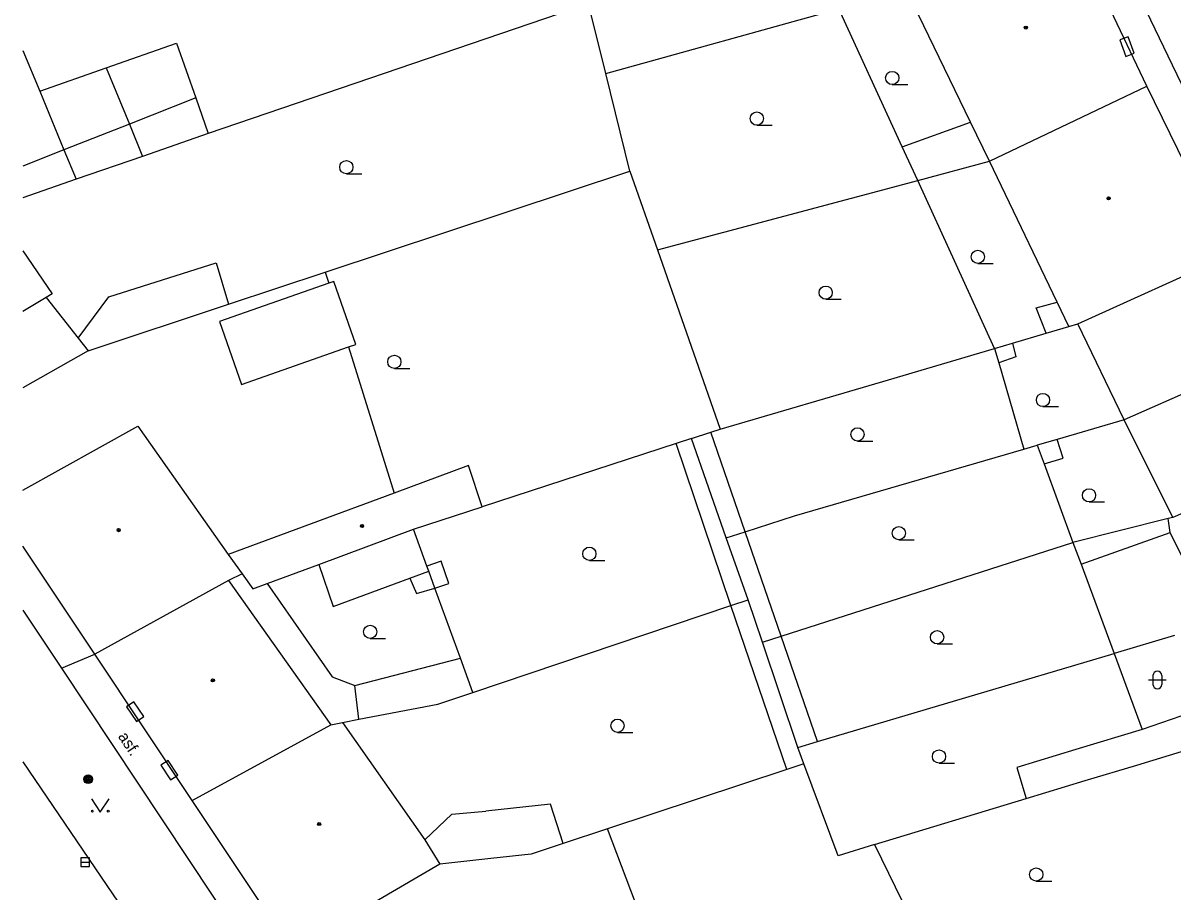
# Model space of a CAD drawing. Extents: x -595546 to -593986, y -1160845 to -1159202.
# Drawn here: x -595539.6 to -595474.4, y -1160153.1 to -1160103.9 of the extents above; entities that cross this region are included whole.
import ezdxf

# ---------------------------------------------------------------- set-up
doc = ezdxf.new("R2010")
doc.units = 0
for name, color, linetype in [('DOP - kresba z DSPS bez souradnic', 7, 'Continuous'), ('DOP - rozhrani ploch obecne', 7, 'Continuous'), ('Level 24', 7, 'Continuous'), ('Level 25', 7, 'Continuous'), ('Level 27', 7, 'Continuous'), ('Level 36', 7, 'Continuous'), ('Level 39', 7, 'Continuous'), ('Specificka linie pasportu komunikaci', 7, 'Continuous'), ('TM - budovy zdene_ betonove - VP', 7, 'Continuous'), ('TM - chodniky - VP', 7, 'Continuous'), ('TM - komunikace - VP', 7, 'Continuous'), ('TM - letecke snimky - pomocna linie', 7, 'Continuous'), ('TM - popis povrchu', 7, 'Continuous')]:
    doc.layers.add(name, color=color, linetype=linetype)

msp = doc.modelspace()

# ---------------------------------------------------------------- linework, layer by layer
at = {"layer": 'DOP - kresba z DSPS bez souradnic'}
for points in [[(-595529.79, -1160108.17), (-595533.55, -1160109.65)], [(-595489.76, -1160110.94), (-595485.89, -1160109.54)], [(-595533.55, -1160109.65), (-595537.26, -1160111.11)], [(-595537.26, -1160111.11), (-595539.58, -1160112.027)], [(-595482.18, -1160120.06), (-595480.99, -1160119.73)], [(-595481.61, -1160121.5), (-595482.18, -1160120.06)], [(-595483.52, -1160122.07), (-595483.33, -1160122.84)], [(-595483.33, -1160122.84), (-595484.29, -1160123.18)], [(-595498.66, -1160132.74), (-595500.6, -1160127.1)], [(-595499.47, -1160136.92), (-595502.58, -1160127.75)], [(-595480.65, -1160128.57), (-595480.98, -1160127.51)], [(-595481.73, -1160128.89), (-595480.65, -1160128.57)], [(-595496.63, -1160138.65), (-595498.66, -1160132.74)], [(-595479.63, -1160134.58), (-595474.59, -1160132.79)], [(-595522.82, -1160134.59), (-595522.01, -1160136.98)], [(-595516.59, -1160134.97), (-595516.69, -1160134.7)], [(-595522.01, -1160136.98), (-595517.67, -1160135.38)], [(-595517.67, -1160135.38), (-595516.59, -1160134.97)], [(-595517.67, -1160135.38), (-595517.28, -1160136.25)], [(-595516.24, -1160135.93), (-595516.59, -1160134.97)], [(-595525.75, -1160135.68), (-595522.07, -1160140.96)], [(-595517.28, -1160136.25), (-595516.24, -1160135.93)], [(-595496.3, -1160146.21), (-595499.47, -1160136.92)], [(-595494.57, -1160144.63), (-595496.63, -1160138.65)], [(-595520.77, -1160141.45), (-595514.8, -1160139.9)], [(-595522.07, -1160140.96), (-595520.77, -1160141.45)], [(-595520.55, -1160143.36), (-595520.77, -1160141.45)], [(-595515.29, -1160148.74), (-595513.35, -1160148.56)], [(-595516.82, -1160150.2), (-595515.29, -1160148.74)]]:
    msp.add_lwpolyline(points, dxfattribs=at)
at = {"layer": 'DOP - rozhrani ploch obecne'}
for points in [[(-595507.54, -1160102.85), (-595529.08, -1160110.19)], [(-595506.56, -1160106.78), (-595507.54, -1160102.85)], [(-595506.56, -1160106.78), (-595493.36, -1160103.12)], [(-595489.76, -1160110.94), (-595493.36, -1160103.12)], [(-595539.58, -1160105.478), (-595538.63, -1160107.78)], [(-595534.87, -1160106.47), (-595530.88, -1160105.07)], [(-595530.88, -1160105.07), (-595529.79, -1160108.17)], [(-595538.63, -1160107.78), (-595534.87, -1160106.47)], [(-595505.19, -1160112.32), (-595506.56, -1160106.78)], [(-595529.79, -1160108.17), (-595529.08, -1160110.19)], [(-595529.08, -1160110.19), (-595532.8, -1160111.48)], [(-595532.8, -1160111.48), (-595536.57, -1160112.78)], [(-595488.88, -1160112.84), (-595489.76, -1160110.94)], [(-595488.88, -1160112.84), (-595484.81, -1160111.76)], [(-595536.57, -1160112.78), (-595539.58, -1160113.826)], [(-595522.45, -1160118.04), (-595505.19, -1160112.32)], [(-595505.19, -1160112.32), (-595503.63, -1160116.77)], [(-595503.63, -1160116.77), (-595488.88, -1160112.84)], [(-595484.53, -1160122.36), (-595488.88, -1160112.84)], [(-595503.63, -1160116.77), (-595500.07, -1160126.93)], [(-595527.94, -1160119.86), (-595522.45, -1160118.04)], [(-595535.88, -1160122.5), (-595527.94, -1160119.86)], [(-595481.61, -1160121.5), (-595480.32, -1160121.12)], [(-595483.52, -1160122.07), (-595481.61, -1160121.5)], [(-595490.55, -1160124.13), (-595484.53, -1160122.36)], [(-595484.53, -1160122.36), (-595483.52, -1160122.07)], [(-595484.53, -1160122.36), (-595484.29, -1160123.18)], [(-595484.29, -1160123.18), (-595482.88, -1160128.06)], [(-595500.07, -1160126.93), (-595490.55, -1160124.13)], [(-595477.19, -1160126.4), (-595480.98, -1160127.51)], [(-595501.71, -1160127.47), (-595500.6, -1160127.1)], [(-595500.6, -1160127.1), (-595500.07, -1160126.93)], [(-595502.58, -1160127.75), (-595513.57, -1160131.34)], [(-595501.71, -1160127.47), (-595502.58, -1160127.75)], [(-595499.74, -1160133.08), (-595501.71, -1160127.47)], [(-595480.98, -1160127.51), (-595482.12, -1160127.84)], [(-595495.87, -1160131.85), (-595482.88, -1160128.06)], [(-595482.88, -1160128.06), (-595482.12, -1160127.84)], [(-595482.12, -1160127.84), (-595481.73, -1160128.89)], [(-595481.73, -1160128.89), (-595480.09, -1160133.35)], [(-595498.66, -1160132.74), (-595495.87, -1160131.85)], [(-595474.7, -1160131.99), (-595480.09, -1160133.35)], [(-595516.69, -1160134.7), (-595517.45, -1160132.6)], [(-595499.74, -1160133.08), (-595498.66, -1160132.74)], [(-595498.5, -1160136.59), (-595499.74, -1160133.08)], [(-595496.63, -1160138.65), (-595480.09, -1160133.35)], [(-595480.09, -1160133.35), (-595479.63, -1160134.58)], [(-595515.89, -1160134.41), (-595516.69, -1160134.7)], [(-595515.45, -1160135.68), (-595515.89, -1160134.41)], [(-595479.63, -1160134.58), (-595477.76, -1160139.64)], [(-595516.24, -1160135.93), (-595515.45, -1160135.68)], [(-595514.8, -1160139.9), (-595516.24, -1160135.93)], [(-595499.47, -1160136.92), (-595498.5, -1160136.59)], [(-595497.69, -1160138.99), (-595498.5, -1160136.59)], [(-595514.09, -1160141.84), (-595499.47, -1160136.92)], [(-595497.69, -1160138.99), (-595496.63, -1160138.65)], [(-595474.34, -1160138.62), (-595477.76, -1160139.64)], [(-595495.67, -1160144.96), (-595497.69, -1160138.99)], [(-595514.09, -1160141.84), (-595514.8, -1160139.9)], [(-595494.57, -1160144.63), (-595477.76, -1160139.64)], [(-595477.76, -1160139.64), (-595476.17, -1160143.95)], [(-595516.07, -1160142.51), (-595514.09, -1160141.84)], [(-595520.55, -1160143.36), (-595516.07, -1160142.51)], [(-595521.47, -1160143.54), (-595520.55, -1160143.36)], [(-595495.67, -1160144.96), (-595494.57, -1160144.63)], [(-595495.33, -1160145.89), (-595495.67, -1160144.96)], [(-595491.33, -1160150.46), (-595482.75, -1160147.86)], [(-595509.69, -1160148.17), (-595513.35, -1160148.56)], [(-595508.98, -1160150.4), (-595509.69, -1160148.17)]]:
    msp.add_lwpolyline(points, dxfattribs=at)
at = {"layer": 'Level 24'}
for points in [[(-595477.431, -1160104.876), (-595477.089, -1160105.816), (-595476.619, -1160105.645), (-595476.961, -1160104.705)], [(-595533.709, -1160142.667), (-595533.146, -1160143.494), (-595532.733, -1160143.212), (-595533.296, -1160142.386)], [(-595531.778, -1160145.972), (-595531.224, -1160146.804), (-595530.808, -1160146.527), (-595531.362, -1160145.695)]]:
    msp.add_lwpolyline(points, close=True, dxfattribs=at)
at = {"layer": 'Level 25'}
for radius in [0.25, 0.2, 0.15, 0.1, 0.05]:
    msp.add_circle((-595535.89, -1160146.76), radius, dxfattribs=at)
at = {"layer": 'Level 27'}
msp.add_line((-595536.31, -1160151.46), (-595535.81, -1160151.46), dxfattribs=at)
msp.add_lwpolyline([(-595536.31, -1160151.71), (-595535.81, -1160151.71), (-595535.81, -1160151.21), (-595536.31, -1160151.21)], close=True, dxfattribs=at)
at = {"layer": 'Level 36'}
for p, q in [((-595490.33, -1160107.415), (-595489.455, -1160107.415)), ((-595498, -1160109.715), (-595497.125, -1160109.715)), ((-595521.26, -1160112.465), (-595520.385, -1160112.465)), ((-595485.48, -1160117.545), (-595484.605, -1160117.545)), ((-595494.1, -1160119.575), (-595493.225, -1160119.575)), ((-595518.54, -1160123.495), (-595517.665, -1160123.495)), ((-595481.79, -1160125.655), (-595480.915, -1160125.655)), ((-595492.3, -1160127.605), (-595491.425, -1160127.605)), ((-595479.18, -1160131.055), (-595478.305, -1160131.055)), ((-595489.96, -1160133.195), (-595489.085, -1160133.195)), ((-595507.49, -1160134.365), (-595506.615, -1160134.365)), ((-595519.91, -1160138.785), (-595519.035, -1160138.785)), ((-595487.79, -1160139.095), (-595486.915, -1160139.095)), ((-595475.806, -1160141.136), (-595474.806, -1160141.136)), ((-595475.556, -1160140.886), (-595475.556, -1160141.386)), ((-595475.056, -1160140.886), (-595475.056, -1160141.386)), ((-595505.9, -1160144.105), (-595505.025, -1160144.105)), ((-595487.68, -1160145.845), (-595486.805, -1160145.845)), ((-595482.17, -1160152.535), (-595481.295, -1160152.535))]:
    msp.add_line(p, q, dxfattribs=at)
msp.add_lwpolyline([(-595535.7, -1160147.87), (-595535.2, -1160148.62), (-595534.7, -1160147.87)], dxfattribs=at)
for centre, radius in [((-595490.33, -1160107.04), 0.375), ((-595498, -1160109.34), 0.375), ((-595521.26, -1160112.09), 0.375), ((-595485.48, -1160117.17), 0.375), ((-595494.1, -1160119.2), 0.375), ((-595518.54, -1160123.12), 0.375), ((-595481.79, -1160125.28), 0.375), ((-595492.3, -1160127.23), 0.375), ((-595479.18, -1160130.68), 0.375), ((-595489.96, -1160132.82), 0.375), ((-595507.49, -1160133.99), 0.375), ((-595519.91, -1160138.41), 0.375), ((-595487.79, -1160138.72), 0.375), ((-595505.9, -1160143.73), 0.375), ((-595487.68, -1160145.47), 0.375), ((-595535.65, -1160148.57), 0.05), ((-595534.751, -1160148.57), 0.05), ((-595482.17, -1160152.16), 0.375)]:
    msp.add_circle(centre, radius, dxfattribs=at)
for centre, start, end in [((-595475.306, -1160140.886), 0, 180), ((-595475.306, -1160141.386), 180, 0)]:
    msp.add_arc(centre, 0.25, start, end, dxfattribs=at)
at = {"layer": 'Level 39'}
for centre, radius in [((-595482.76, -1160104.19), 0.09), ((-595482.76, -1160104.19), 0.0398), ((-595478.07, -1160113.86), 0.09), ((-595478.07, -1160113.86), 0.0398), ((-595520.37, -1160132.42), 0.09), ((-595534.16, -1160132.65), 0.09), ((-595534.16, -1160132.65), 0.0398), ((-595520.37, -1160132.42), 0.0398), ((-595528.82, -1160141.16), 0.09), ((-595528.82, -1160141.16), 0.0398), ((-595522.8, -1160149.3), 0.09), ((-595522.8, -1160149.3), 0.0398)]:
    msp.add_circle(centre, radius, dxfattribs=at)
at = {"layer": 'Specificka linie pasportu komunikaci'}
msp.add_lwpolyline([(-595537.39, -1160140.47), (-595535.51, -1160139.68)], dxfattribs=at)
at = {"layer": 'TM - budovy zdene_ betonove - VP'}
for points in [[(-595475.91, -1160107.5), (-595479.65, -1160099.63)], [(-595485.89, -1160109.54), (-595488.85, -1160103.46)], [(-595484.81, -1160111.76), (-595475.91, -1160107.5)], [(-595471.94, -1160115.61), (-595475.91, -1160107.5)], [(-595484.81, -1160111.76), (-595485.89, -1160109.54)], [(-595480.99, -1160119.73), (-595484.81, -1160111.76)], [(-595539.58, -1160116.836), (-595537.93, -1160119.27)], [(-595479.81, -1160120.97), (-595471.22, -1160117.08)], [(-595537.93, -1160119.27), (-595538.27, -1160119.47)], [(-595538.27, -1160119.47), (-595539.58, -1160120.266)], [(-595538.27, -1160119.47), (-595536.45, -1160121.78)], [(-595480.32, -1160121.12), (-595480.99, -1160119.73)], [(-595480.32, -1160121.12), (-595479.81, -1160120.97)], [(-595477.19, -1160126.4), (-595479.81, -1160120.97)], [(-595536.45, -1160121.78), (-595535.88, -1160122.5)], [(-595535.88, -1160122.5), (-595539.58, -1160124.583)], [(-595468.62, -1160122.62), (-595477.19, -1160126.4)], [(-595474.44, -1160131.93), (-595477.19, -1160126.4)], [(-595539.58, -1160130.381), (-595533.07, -1160126.76)], [(-595533.07, -1160126.76), (-595527.95, -1160134.03)], [(-595465.92, -1160128.23), (-595474.44, -1160131.93)], [(-595514.34, -1160128.99), (-595518.55, -1160130.55)], [(-595513.57, -1160131.34), (-595514.34, -1160128.99)], [(-595518.55, -1160130.55), (-595527.95, -1160134.03)], [(-595517.45, -1160132.6), (-595513.57, -1160131.34)], [(-595474.44, -1160131.93), (-595474.7, -1160131.99)], [(-595474.59, -1160132.79), (-595474.7, -1160131.99)], [(-595522.82, -1160134.59), (-595517.45, -1160132.6)], [(-595472.04, -1160137.94), (-595474.59, -1160132.79)], [(-595535.51, -1160139.68), (-595539.58, -1160133.568)], [(-595527.95, -1160134.03), (-595527.17, -1160135.13)], [(-595525.75, -1160135.68), (-595522.82, -1160134.59)], [(-595527.94, -1160135.51), (-595535.51, -1160139.68)], [(-595527.17, -1160135.13), (-595527.94, -1160135.51)], [(-595527.94, -1160135.51), (-595522.14, -1160143.67)], [(-595527.17, -1160135.13), (-595526.55, -1160135.97)], [(-595526.55, -1160135.97), (-595525.75, -1160135.68)], [(-595529.99, -1160147.97), (-595535.51, -1160139.68)], [(-595472.89, -1160142.82), (-595476.17, -1160143.95)], [(-595529.99, -1160147.97), (-595522.14, -1160143.67)], [(-595522.14, -1160143.67), (-595521.47, -1160143.54)], [(-595521.47, -1160143.54), (-595516.82, -1160150.2)], [(-595476.17, -1160143.95), (-595479.92, -1160145.07)], [(-595476.47, -1160145.96), (-595470.24, -1160144.06)], [(-595479.92, -1160145.07), (-595483.28, -1160146.09)], [(-595495.33, -1160145.89), (-595496.3, -1160146.21)], [(-595493.4, -1160151.09), (-595495.33, -1160145.89)], [(-595479.39, -1160146.84), (-595476.47, -1160145.96)], [(-595496.3, -1160146.21), (-595506.46, -1160149.57)], [(-595483.28, -1160146.09), (-595482.75, -1160147.86)], [(-595482.75, -1160147.86), (-595479.39, -1160146.84)], [(-595524.33, -1160156.46), (-595529.99, -1160147.97)], [(-595506.46, -1160149.57), (-595508.98, -1160150.4)], [(-595516.82, -1160150.2), (-595515.96, -1160151.57)], [(-595508.98, -1160150.4), (-595510.79, -1160151)], [(-595491.33, -1160150.46), (-595493.4, -1160151.09)], [(-595491.33, -1160150.46), (-595487.01, -1160159.32)], [(-595510.79, -1160151), (-595513.07, -1160151.25)], [(-595515.96, -1160151.57), (-595524.33, -1160156.46)], [(-595513.07, -1160151.25), (-595515.96, -1160151.57)]]:
    msp.add_lwpolyline(points, dxfattribs=at)
at = {"layer": 'TM - chodniky - VP'}
for points in [[(-595478.75, -1160097.4), (-595476.94, -1160101.14), (-595470.24, -1160115.07)], [(-595539.58, -1160137.177), (-595537.39, -1160140.47)], [(-595537.39, -1160140.47), (-595525.95, -1160157.7)]]:
    msp.add_lwpolyline(points, dxfattribs=at)
at = {"layer": 'TM - komunikace - VP'}
msp.add_lwpolyline([(-595539.58, -1160145.768), (-595529.75, -1160160.25)], dxfattribs=at)
at = {"layer": 'TM - letecke snimky - pomocna linie'}
for points in [[(-595534.87, -1160106.47), (-595533.55, -1160109.65)], [(-595538.63, -1160107.78), (-595537.26, -1160111.11)], [(-595533.55, -1160109.65), (-595532.8, -1160111.48)], [(-595537.26, -1160111.11), (-595536.57, -1160112.78)], [(-595536.45, -1160121.78), (-595534.72, -1160119.43), (-595528.63, -1160117.51), (-595527.94, -1160119.86)], [(-595522.45, -1160118.04), (-595522.25, -1160118.67)], [(-595521.13, -1160122.27), (-595520.73, -1160122.13), (-595521.97, -1160118.57), (-595522.25, -1160118.67)], [(-595522.25, -1160118.67), (-595528.45, -1160120.83)], [(-595528.45, -1160120.83), (-595527.2, -1160124.4), (-595521.13, -1160122.27)], [(-595521.13, -1160122.27), (-595518.55, -1160130.55)], [(-595504.88, -1160153.76), (-595506.46, -1160149.57)]]:
    msp.add_lwpolyline(points, dxfattribs=at)

# ---------------------------------------------------------------- texts
at = {"layer": 'TM - popis povrchu'}
msp.add_text('asf.', height=0.65, rotation=303.59597, dxfattribs=at).set_placement((-595534.22, -1160144.34))

doc.saveas('drawing.dxf')
